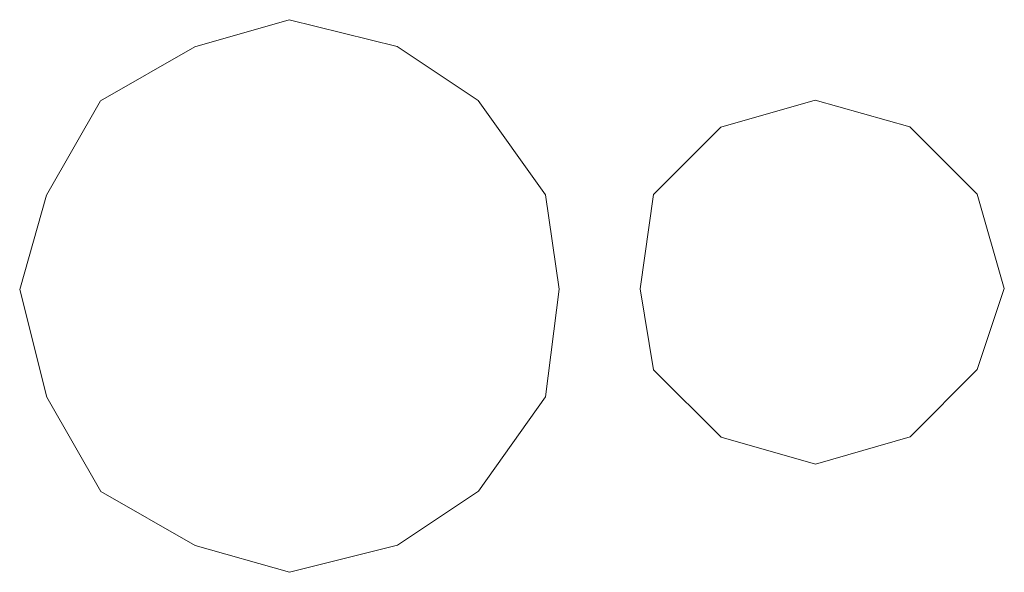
# Model space of a CAD drawing. Header units: inches. Extents: x -5850 to 5646, y 8947 to 13007.
# Tile 513 of 548: x 914 to 945, y 11467 to 11484. Entities that reach past the tile are written whole.
import ezdxf

# ---------------------------------------------------------------- set-up
doc = ezdxf.new("R2010")
doc.units = ezdxf.units.IN
doc.header["$MEASUREMENT"] = 0
doc.layers.add('at_Entity', color=7, linetype='Continuous')

msp = doc.modelspace()

# ---------------------------------------------------------------- linework, layer by layer
at = {"layer": 'at_Entity', "color": 34, "lineweight": 20, "true_color": 0x954900}
for p, q in [((922.129, 11483.863), (919.174, 11483.013)), ((925.509, 11483.019), (922.129, 11483.863)), ((919.174, 11483.013), (916.22, 11481.321)), ((928.048, 11481.331), (925.509, 11483.019)), ((916.22, 11481.321), (914.533, 11478.364)), ((930.159, 11478.378), (928.048, 11481.331)), ((914.533, 11478.364), (913.694, 11475.407)), ((930.585, 11475.422), (930.159, 11478.378)), ((913.694, 11475.407), (914.539, 11472.029)), ((930.164, 11472.043), (930.585, 11475.422)), ((914.539, 11472.029), (916.231, 11469.075)), ((928.059, 11469.085), (930.164, 11472.043)), ((916.231, 11469.075), (919.188, 11467.388)), ((925.523, 11467.393), (928.059, 11469.085)), ((919.188, 11467.388), (922.145, 11466.543)), ((922.145, 11466.543), (925.523, 11467.393))]:
    msp.add_line(p, q, dxfattribs=at)
at = {"layer": 'at_Entity', "color": 150, "lineweight": 20, "true_color": 0x007eff}
for p, q in [((938.604, 11481.341), (935.649, 11480.496)), ((941.566, 11480.501), (938.604, 11481.341)), ((935.649, 11480.496), (933.538, 11478.381)), ((943.676, 11478.39), (941.566, 11480.501)), ((933.538, 11478.381), (933.122, 11475.425)), ((944.526, 11475.435), (943.676, 11478.39)), ((933.122, 11475.425), (933.543, 11472.888)), ((943.681, 11472.897), (944.526, 11475.435)), ((933.543, 11472.888), (935.658, 11470.782)), ((941.575, 11470.787), (943.681, 11472.897)), ((935.658, 11470.782), (938.614, 11469.937)), ((938.614, 11469.937), (941.575, 11470.787))]:
    msp.add_line(p, q, dxfattribs=at)

doc.saveas('drawing.dxf')
